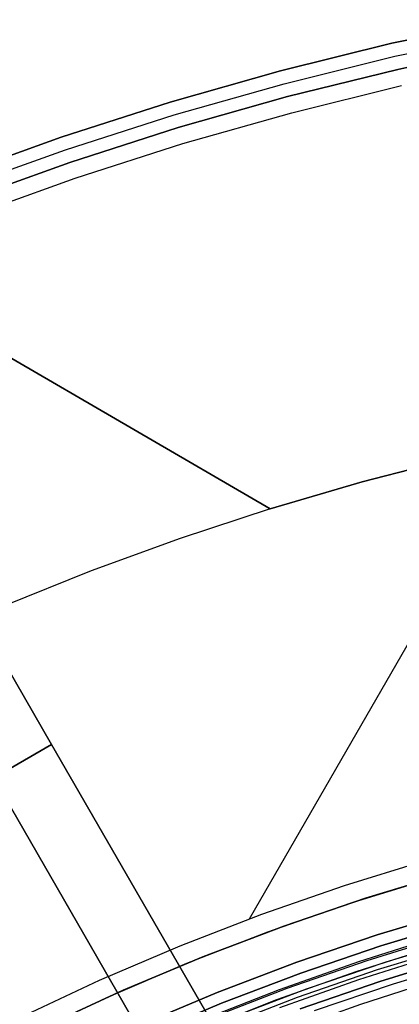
# Model space of a CAD drawing. Header units: millimetres. Extents: x 8926 to 10090, y -5004 to -3986.
# Tile 263 of 272: x 9474 to 9485, y -4285 to -4256. Entities that reach past the tile are written whole.
import ezdxf

# ---------------------------------------------------------------- set-up
doc = ezdxf.new("R2010")
doc.units = ezdxf.units.MM
for name, color, linetype in [('1', 7, 'Continuous'), ('COLOR EXT', 7, 'Continuous'), ('luz', 7, 'Continuous')]:
    doc.layers.add(name, color=color, linetype=linetype)
doc.layers.add('BLANCO METALICO', color=7, linetype='Continuous', true_color=0xededed)

msp = doc.modelspace()

# ---------------------------------------------------------------- linework, layer by layer
at = {"layer": '1', "color": 29, "true_color": 0x4d342b}
for p, q in [((9481.017, -4270.438, 65.657), (9463.608, -4260.316, 65.657)), ((9464.69, -4260.945, 59.568), (9481.017, -4270.438, 59.568)), ((9488.623, -4268.448, 65.657), (9480.383, -4282.721, 65.657)), ((9486.545, -4268.919, 59.568), (9483.768, -4269.633, 59.568)), ((9483.768, -4269.633, 65.657), (9486.545, -4268.919, 65.657)), ((9483.768, -4269.633, 62.612), (9486.545, -4268.919, 62.612)), ((9483.768, -4269.633, 59.568), (9481.017, -4270.438, 59.568)), ((9481.017, -4270.438, 65.657), (9483.768, -4269.633, 65.657)), ((9481.017, -4270.438, 62.612), (9483.768, -4269.633, 62.612)), ((9481.017, -4270.438, 59.568), (9478.322, -4271.323, 59.568)), ((9481.017, -4270.438, 59.568), (9481.017, -4270.438, 65.657)), ((9478.322, -4271.323, 59.568), (9475.657, -4272.295, 59.568)), ((9475.657, -4272.295, 59.568), (9473.026, -4273.354, 59.568)), ((9485.747, -4280.944, 65.657), (9483.238, -4281.72, 65.657)), ((9483.411, -4282.247, 46.264), (9485.902, -4281.477, 46.264)), ((9483.411, -4282.247, 34.462), (9485.902, -4281.477, 34.462)), ((9483.411, -4282.247, 40.363), (9485.902, -4281.477, 40.363)), ((9483.238, -4281.72, 65.657), (9480.758, -4282.582, 65.657)), ((9480.949, -4283.103, 46.264), (9483.411, -4282.247, 46.264)), ((9480.949, -4283.103, 34.462), (9483.411, -4282.247, 34.462)), ((9480.949, -4283.103, 40.363), (9483.411, -4282.247, 40.363)), ((9480.758, -4282.582, 65.657), (9478.309, -4283.53, 65.657)), ((9478.518, -4284.044, 46.264), (9480.949, -4283.103, 46.264)), ((9478.518, -4284.044, 34.462), (9480.949, -4283.103, 34.462)), ((9478.518, -4284.044, 40.363), (9480.949, -4283.103, 40.363)), ((9478.309, -4283.53, 65.657), (9475.894, -4284.562, 65.657)), ((9476.122, -4285.069, 46.264), (9478.518, -4284.044, 46.264)), ((9476.122, -4285.069, 34.462), (9478.518, -4284.044, 34.462)), ((9476.122, -4285.069, 40.363), (9478.518, -4284.044, 40.363)), ((9475.894, -4284.562, 65.657), (9473.517, -4285.678, 65.657)), ((9473.762, -4286.177, 46.264), (9476.122, -4285.069, 46.264)), ((9473.762, -4286.177, 34.462), (9476.122, -4285.069, 34.462)), ((9473.762, -4286.177, 40.363), (9476.122, -4285.069, 40.363))]:
    msp.add_line(p, q, dxfattribs=at)
at = {"layer": 'BLANCO METALICO'}
for p, q in [((9484.664, -4256.5, 223.532), (9488.026, -4255.794, 223.532)), ((9488.026, -4255.794, 221.916), (9484.664, -4256.5, 221.916)), ((9488.026, -4255.794, 220.416), (9484.664, -4256.5, 220.416)), ((9484.664, -4256.5, 222.724), (9488.026, -4255.794, 222.724)), ((9484.664, -4256.5, 221.166), (9488.026, -4255.794, 221.166)), ((9484.753, -4256.89, 223.532), (9488.101, -4256.186, 223.532)), ((9481.329, -4257.322, 223.532), (9484.664, -4256.5, 223.532)), ((9484.664, -4256.5, 221.916), (9481.329, -4257.322, 221.916)), ((9484.664, -4256.5, 220.416), (9481.329, -4257.322, 220.416)), ((9481.329, -4257.322, 222.724), (9484.664, -4256.5, 222.724)), ((9481.329, -4257.322, 221.166), (9484.664, -4256.5, 221.166)), ((9488.177, -4256.579, 223.532), (9484.842, -4257.28, 223.532)), ((9484.842, -4257.28, 221.916), (9488.177, -4256.579, 221.916)), ((9488.177, -4256.579, 222.724), (9484.842, -4257.28, 222.724)), ((9484.842, -4257.28, 220.416), (9488.177, -4256.579, 220.416)), ((9481.432, -4257.709, 223.532), (9484.753, -4256.89, 223.532)), ((9478.024, -4258.259, 223.532), (9481.329, -4257.322, 223.532)), ((9481.329, -4257.322, 221.916), (9478.024, -4258.259, 221.916)), ((9481.329, -4257.322, 220.416), (9478.024, -4258.259, 220.416)), ((9478.024, -4258.259, 222.724), (9481.329, -4257.322, 222.724)), ((9478.024, -4258.259, 221.166), (9481.329, -4257.322, 221.166)), ((9484.842, -4257.28, 223.532), (9481.534, -4258.095, 223.532)), ((9481.534, -4258.095, 221.916), (9484.842, -4257.28, 221.916)), ((9484.842, -4257.28, 222.724), (9481.534, -4258.095, 222.724)), ((9481.534, -4258.095, 220.416), (9484.842, -4257.28, 220.416)), ((9478.14, -4258.642, 223.532), (9481.432, -4257.709, 223.532)), ((9481.662, -4258.579, 219.116), (9484.953, -4257.767, 219.116)), ((9481.662, -4258.579, 219.916), (9484.953, -4257.767, 219.916)), ((9481.534, -4258.095, 223.532), (9478.256, -4259.024, 223.532)), ((9478.256, -4259.024, 221.916), (9481.534, -4258.095, 221.916)), ((9481.534, -4258.095, 222.724), (9478.256, -4259.024, 222.724)), ((9478.256, -4259.024, 220.416), (9481.534, -4258.095, 220.416)), ((9474.754, -4259.309, 223.532), (9478.024, -4258.259, 223.532)), ((9478.024, -4258.259, 221.916), (9474.754, -4259.309, 221.916)), ((9478.024, -4258.259, 220.416), (9474.754, -4259.309, 220.416)), ((9474.754, -4259.309, 222.724), (9478.024, -4258.259, 222.724)), ((9474.754, -4259.309, 221.166), (9478.024, -4258.259, 221.166)), ((9474.883, -4259.687, 223.532), (9478.14, -4258.642, 223.532)), ((9478.4, -4259.503, 219.116), (9481.662, -4258.579, 219.116)), ((9478.4, -4259.503, 219.916), (9481.662, -4258.579, 219.916)), ((9478.256, -4259.024, 223.532), (9475.012, -4260.066, 223.532)), ((9475.012, -4260.066, 221.916), (9478.256, -4259.024, 221.916)), ((9478.256, -4259.024, 222.724), (9475.012, -4260.066, 222.724)), ((9475.012, -4260.066, 220.416), (9478.256, -4259.024, 220.416)), ((9471.522, -4260.471, 223.532), (9474.754, -4259.309, 223.532)), ((9474.754, -4259.309, 221.916), (9471.522, -4260.471, 221.916)), ((9474.754, -4259.309, 220.416), (9471.522, -4260.471, 220.416)), ((9471.522, -4260.471, 222.724), (9474.754, -4259.309, 222.724)), ((9471.522, -4260.471, 221.166), (9474.754, -4259.309, 221.166)), ((9475.173, -4260.539, 219.116), (9478.4, -4259.503, 219.116)), ((9475.173, -4260.539, 219.916), (9478.4, -4259.503, 219.916)), ((9471.664, -4260.845, 223.532), (9474.883, -4259.687, 223.532)), ((9475.012, -4260.066, 223.532), (9471.806, -4261.219, 223.532)), ((9471.806, -4261.219, 221.916), (9475.012, -4260.066, 221.916)), ((9475.012, -4260.066, 222.724), (9471.806, -4261.219, 222.724)), ((9471.806, -4261.219, 220.416), (9475.012, -4260.066, 220.416)), ((9471.983, -4261.687, 219.116), (9475.173, -4260.539, 219.116)), ((9471.983, -4261.687, 219.916), (9475.173, -4260.539, 219.916)), ((9474.465, -4277.491, 239.532), (9471.965, -4273.161, 239.532)), ((9471.965, -4273.161, 242.032), (9474.465, -4277.491, 242.032)), ((9474.465, -4277.491, 236.532), (9471.965, -4273.161, 236.532)), ((9474.465, -4277.491, 240.782), (9471.965, -4273.161, 240.782)), ((9474.465, -4277.491, 238.032), (9471.965, -4273.161, 238.032)), ((9457.145, -4287.491, 236.532), (9474.465, -4277.491, 236.532)), ((9474.465, -4277.491, 242.032), (9472.733, -4278.491, 242.032)), ((9474.465, -4277.491, 239.532), (9474.465, -4277.491, 242.032)), ((9474.465, -4277.491, 242.032), (9480.042, -4287.15, 242.032)), ((9480.042, -4287.15, 239.532), (9474.465, -4277.491, 239.532)), ((9496.999, -4316.521, 236.532), (9474.465, -4277.491, 236.532)), ((9474.465, -4277.491, 236.532), (9474.465, -4277.491, 239.532)), ((9480.042, -4287.15, 240.782), (9474.465, -4277.491, 240.782)), ((9496.999, -4316.521, 238.032), (9474.465, -4277.491, 238.032)), ((9472.733, -4278.491, 239.532), (9478.183, -4287.93, 239.532)), ((9478.31, -4288.15, 242.032), (9472.733, -4278.491, 242.032)), ((9472.733, -4278.491, 240.782), (9478.31, -4288.15, 240.782)), ((9477.254, -4282.321, 239.532), (9477.254, -4282.321, 242.032)), ((9475.521, -4283.321, 239.532), (9475.521, -4283.321, 242.032))]:
    msp.add_line(p, q, dxfattribs=at)
at = {"layer": 'COLOR EXT', "color": 30, "true_color": 0xff8d00}
for p, q in [((9483.875, -4282.096, 34.462), (9486.354, -4281.348, 34.462)), ((9486.354, -4281.348, -31.038), (9483.875, -4282.096, -31.038)), ((9483.875, -4282.096, 1.712), (9486.354, -4281.348, 1.712)), ((9481.424, -4282.93, 34.462), (9483.875, -4282.096, 34.462)), ((9483.875, -4282.096, -31.038), (9481.424, -4282.93, -31.038)), ((9481.424, -4282.93, 1.712), (9483.875, -4282.096, 1.712)), ((9484.227, -4283.191, -29.038), (9486.667, -4282.454, -29.038)), ((9486.667, -4282.454, -31.038), (9484.227, -4283.191, -31.038)), ((9484.227, -4283.191, -30.038), (9486.667, -4282.454, -30.038)), ((9479.003, -4283.849, 34.462), (9481.424, -4282.93, 34.462)), ((9481.424, -4282.93, -31.038), (9479.003, -4283.849, -31.038)), ((9479.003, -4283.849, 1.712), (9481.424, -4282.93, 1.712)), ((9481.813, -4284.013, -29.038), (9484.227, -4283.191, -29.038)), ((9484.227, -4283.191, -31.038), (9481.813, -4284.013, -31.038)), ((9481.813, -4284.013, -30.038), (9484.227, -4283.191, -30.038)), ((9484.487, -4284.001, 34.462), (9486.899, -4283.272, 34.462)), ((9484.487, -4284.001, 27.862), (9486.899, -4283.272, 27.862)), ((9485.977, -4283.54, 21.262), (9483.579, -4284.299, 21.262)), ((9476.616, -4284.85, 34.462), (9479.003, -4283.849, 34.462)), ((9479.003, -4283.849, -31.038), (9476.616, -4284.85, -31.038)), ((9476.616, -4284.85, 1.712), (9479.003, -4283.849, 1.712)), ((9479.43, -4284.917, -29.038), (9481.813, -4284.013, -29.038)), ((9481.813, -4284.013, -31.038), (9479.43, -4284.917, -31.038)), ((9479.43, -4284.917, -30.038), (9481.813, -4284.013, -30.038)), ((9482.101, -4284.812, 34.462), (9484.487, -4284.001, 34.462)), ((9482.101, -4284.812, 27.862), (9484.487, -4284.001, 27.862)), ((9486.048, -4283.78, -29.038), (9483.658, -4284.536, -29.038)), ((9483.579, -4284.299, 21.262), (9481.209, -4285.14, 21.262)), ((9483.658, -4284.536, -29.038), (9481.297, -4285.374, -29.038)), ((9483.733, -4285.265, 19.162), (9486.02, -4284.534, 19.162)), ((9474.264, -4285.933, 34.462), (9476.616, -4284.85, 34.462)), ((9476.616, -4284.85, -31.038), (9474.264, -4285.933, -31.038)), ((9474.264, -4285.933, 1.712), (9476.616, -4284.85, 1.712)), ((9477.079, -4285.902, -29.038), (9479.43, -4284.917, -29.038)), ((9479.43, -4284.917, -31.038), (9477.079, -4285.902, -31.038)), ((9477.079, -4285.902, -30.038), (9479.43, -4284.917, -30.038)), ((9479.745, -4285.706, 34.462), (9482.101, -4284.812, 34.462)), ((9479.745, -4285.706, 27.862), (9482.101, -4284.812, 27.862)), ((9481.209, -4285.14, 21.262), (9478.869, -4286.062, 21.262)), ((9481.472, -4286.072, 19.162), (9483.733, -4285.265, 19.162))]:
    msp.add_line(p, q, dxfattribs=at)
at = {"layer": 'luz', "color": 7, "true_color": 0xffffff}
for p, q in [((9484.334, -4283.525, -31.038), (9486.763, -4282.791, -31.038)), ((9484.334, -4283.525, -29.238), (9486.763, -4282.791, -29.238)), ((9486.763, -4282.791, -30.138), (9484.334, -4283.525, -30.138)), ((9483.669, -4283.988, -26.941), (9486.072, -4283.234, -26.951)), ((9483.669, -4283.988, -24.941), (9486.072, -4283.234, -24.951)), ((9483.918, -4283.958, -26.856), (9486.34, -4283.208, -26.866)), ((9483.918, -4283.958, -24.856), (9486.34, -4283.208, -24.866)), ((9483.918, -4283.958, -27.029), (9486.34, -4283.208, -27.039)), ((9483.918, -4283.958, -25.029), (9486.34, -4283.208, -25.039)), ((9481.932, -4284.342, -31.038), (9484.334, -4283.525, -31.038)), ((9481.932, -4284.342, -29.238), (9484.334, -4283.525, -29.238)), ((9484.334, -4283.525, -30.138), (9481.932, -4284.342, -30.138)), ((9484.235, -4284.231, -26.651), (9486.662, -4283.487, -26.662)), ((9484.235, -4284.231, -24.651), (9486.662, -4283.487, -24.662)), ((9484.235, -4284.231, -27.238), (9486.662, -4283.487, -27.248)), ((9484.235, -4284.231, -25.238), (9486.662, -4283.487, -25.248)), ((9481.293, -4284.825, -26.931), (9483.669, -4283.988, -26.941)), ((9481.293, -4284.825, -24.931), (9483.669, -4283.988, -24.941)), ((9481.524, -4284.792, -26.845), (9483.918, -4283.958, -26.856)), ((9481.524, -4284.792, -24.845), (9483.918, -4283.958, -24.856)), ((9481.524, -4284.792, -27.018), (9483.918, -4283.958, -27.029)), ((9481.524, -4284.792, -25.018), (9483.918, -4283.958, -25.029)), ((9486.717, -4283.844, -26.458), (9484.305, -4284.585, -26.447)), ((9486.717, -4283.844, -24.458), (9484.305, -4284.585, -24.447)), ((9484.305, -4284.585, -27.447), (9486.717, -4283.844, -27.458)), ((9484.305, -4284.585, -25.447), (9486.717, -4283.844, -25.458)), ((9486.717, -4283.844, -23.538), (9484.305, -4284.585, -23.538)), ((9484.305, -4284.585, -29.238), (9486.717, -4283.844, -29.238)), ((9486.717, -4283.844, -24.032), (9484.305, -4284.585, -24.032)), ((9486.717, -4283.844, -25.788), (9484.305, -4284.585, -25.788)), ((9486.717, -4283.844, -28.144), (9484.305, -4284.585, -28.144)), ((9487.09, -4283.945, -31.038), (9484.701, -4284.667, -31.038)), ((9479.559, -4285.242, -31.038), (9481.932, -4284.342, -31.038)), ((9479.559, -4285.242, -29.238), (9481.932, -4284.342, -29.238)), ((9481.932, -4284.342, -30.138), (9479.559, -4285.242, -30.138)), ((9481.835, -4285.06, -26.64), (9484.235, -4284.231, -26.651)), ((9481.835, -4285.06, -24.64), (9484.235, -4284.231, -24.651)), ((9481.835, -4285.06, -27.227), (9484.235, -4284.231, -27.238)), ((9481.835, -4285.06, -25.227), (9484.235, -4284.231, -25.238)), ((9484.305, -4284.585, -26.447), (9481.92, -4285.41, -26.436)), ((9484.305, -4284.585, -24.447), (9481.92, -4285.41, -24.436)), ((9481.92, -4285.41, -27.436), (9484.305, -4284.585, -27.447)), ((9481.92, -4285.41, -25.436), (9484.305, -4284.585, -25.447)), ((9484.305, -4284.585, -23.538), (9481.92, -4285.41, -23.538)), ((9481.92, -4285.41, -29.238), (9484.305, -4284.585, -29.238)), ((9484.305, -4284.585, -24.032), (9481.92, -4285.41, -24.032)), ((9484.305, -4284.585, -25.788), (9481.92, -4285.41, -25.788)), ((9484.305, -4284.585, -28.144), (9481.92, -4285.41, -28.144)), ((9478.948, -4285.742, -26.92), (9481.293, -4284.825, -26.931)), ((9478.948, -4285.742, -24.92), (9481.293, -4284.825, -24.931)), ((9479.161, -4285.709, -26.834), (9481.524, -4284.792, -26.845)), ((9479.161, -4285.709, -24.834), (9481.524, -4284.792, -24.845)), ((9479.161, -4285.709, -27.007), (9481.524, -4284.792, -27.018)), ((9479.161, -4285.709, -25.007), (9481.524, -4284.792, -25.018)), ((9484.701, -4284.667, -31.038), (9482.338, -4285.471, -31.038)), ((9479.466, -4285.971, -26.629), (9481.835, -4285.06, -26.64)), ((9479.466, -4285.971, -24.629), (9481.835, -4285.06, -24.64)), ((9479.466, -4285.971, -27.216), (9481.835, -4285.06, -27.227)), ((9479.466, -4285.971, -25.216), (9481.835, -4285.06, -25.227)), ((9477.22, -4286.223, -31.038), (9479.559, -4285.242, -31.038)), ((9477.22, -4286.223, -29.238), (9479.559, -4285.242, -29.238)), ((9479.559, -4285.242, -30.138), (9477.22, -4286.223, -30.138))]:
    msp.add_line(p, q, dxfattribs=at)

doc.saveas('drawing.dxf')
